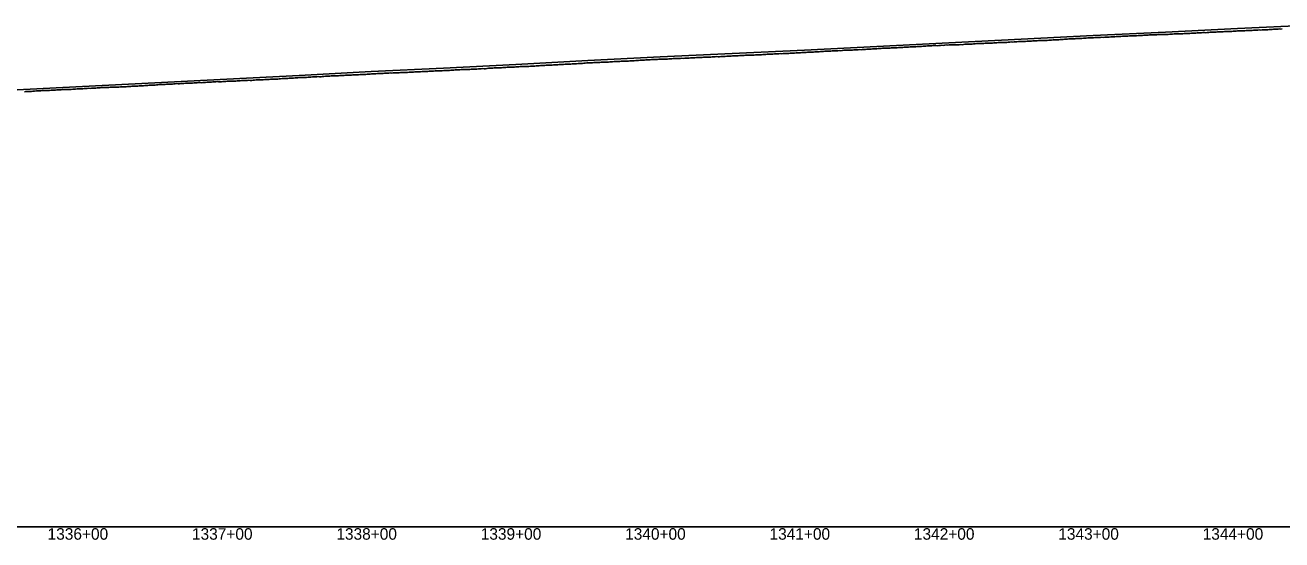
# Model space of a CAD drawing. Extents: x -3793 to 50787, y -1075 to 6138.
# Drawn here: x 20881 to 21751, y 2991 to 3348 of the extents above; entities that cross this region are included whole.
import ezdxf

# ---------------------------------------------------------------- set-up
doc = ezdxf.new("R2010")
doc.units = 0
for name, color, linetype in [('RD_DDB_Profile_EX', 7, 'Continuous'), ('RD_DDB_Profile_PR', 7, 'Continuous'), ('RD_DDB_StaTX', 7, 'Continuous'), ('RD_GPK_Profile_Cell', 7, 'Continuous')]:
    doc.layers.add(name, color=color, linetype=linetype)

msp = doc.modelspace()

# ---------------------------------------------------------------- linework, layer by layer
at = {"layer": 'RD_DDB_Profile_EX'}
for points in [[(21664.315919, 3340.96238), (21665.320879, 3341.00346), (21666.32562, 3341.055875), (21667.318767, 3341.05552), (21668.324873, 3341.128175), (21669.318025, 3341.16884), (21670.32276, 3341.199865), (21671.31729, 3341.20887), (21672.322032, 3341.225765), (21673.320539, 3341.26339), (21674.320023, 3341.305475), (21675.319928, 3341.370745), (21676.319407, 3341.51717), (21677.32417, 3341.543005), (21678.322894, 3341.605035), (21679.322376, 3341.569275), (21680.320887, 3341.647355), (21681.32042, 3341.648115), (21682.320404, 3341.675975), (21683.325181, 3341.74278), (21684.318498, 3341.829255), (21685.324712, 3341.859025), (21686.318042, 3341.817335), (21687.322801, 3341.865575), (21688.329024, 3341.935395), (21689.322424, 3341.97407), (21690.327216, 3342.039575), (21691.319369, 3341.967875), (21692.325636, 3342.18712), (21693.325209, 3342.247145), (21694.324783, 3342.23763), (21695.325848, 3342.359075), (21696.325431, 3342.40929), (21697.32506, 3342.428665), (21698.326178, 3342.31927), (21699.325807, 3342.52052), (21700.325436, 3342.57041), (21701.325065, 3342.648185), (21702.326182, 3342.7485), (21703.325811, 3342.75814), (21704.324192, 3342.7488), (21705.325364, 3342.71962), (21706.319827, 3342.89263), (21707.319517, 3342.911455), (21708.319206, 3342.960965), (21709.320374, 3342.989995), (21710.320064, 3343.008945), (21711.319754, 3343.17937), (21712.319675, 3343.18956), (21713.319647, 3343.178515), (21714.319618, 3343.168975), (21715.319589, 3343.19976), (21716.321036, 3343.19067), (21717.321007, 3343.4022), (21718.319724, 3343.451215), (21719.319695, 3343.439915), (21720.319677, 3343.580375), (21721.319709, 3343.620575), (21722.319742, 3343.610755), (21723.319775, 3343.681635), (21724.319807, 3343.710395), (21725.318588, 3343.710745), (21726.320092, 3343.88205), (21727.320125, 3343.872215), (21728.320168, 3343.879835), (21729.321183, 3343.973415), (21730.321278, 3344.0038), (21731.316114, 3344.06505), (21732.321166, 3344.12615), (21733.315996, 3344.11841), (21734.316091, 3344.17729), (21735.322389, 3344.33157), (21736.31864, 3344.224585), (21737.318802, 3344.35155), (21738.319879, 3344.40481), (21739.32004, 3344.4594), (21740.3137, 3344.42023), (21741.32009, 3344.461745), (21742.314942, 3344.603835), (21743.315103, 3344.55305), (21744.32151, 3344.617245), (21745.316423, 3344.72742), (21746.316648, 3344.776195), (21747.318005, 3344.72983), (21748.31823, 3344.778605), (21749.313128, 3344.970655), (21750.319608, 3344.93014), (21751.314501, 3344.990165)], [(21464.520975, 3330.98291), (21465.522482, 3331.036555), (21466.519488, 3331.056375), (21467.520997, 3331.191505), (21468.523892, 3331.185385), (21469.520148, 3331.209645), (21470.521687, 3331.26289), (21471.518056, 3331.363835), (21472.513796, 3331.419265), (21473.516121, 3331.46374), (21474.512005, 3331.55614), (21475.508559, 3331.57364), (21476.518173, 3331.536715), (21477.514056, 3331.624935), (21478.515857, 3331.62775), (21479.511744, 3331.636655), (21480.508863, 3331.82518), (21481.510888, 3331.885625), (21482.50699, 3331.88607), (21483.503596, 3331.93277), (21484.505636, 3331.989075), (21485.509701, 3332.04077), (21486.505803, 3332.08731), (21487.508347, 3332.136075), (21488.504522, 3332.19021), (21489.506698, 3332.288925), (21490.503498, 3332.29289), (21491.499709, 3332.34335), (21492.502479, 3332.441955), (21493.506066, 3332.489895), (21494.502282, 3332.59036), (21495.505068, 3332.685465), (21496.500897, 3332.642815), (21497.497901, 3332.685585), (21498.500353, 3332.74133), (21499.497348, 3332.841245), (21500.499812, 3332.87965), (21501.496799, 3332.882995), (21502.500613, 3333.026765), (21503.503636, 3333.072055), (21504.500149, 3333.07204), (21505.502411, 3333.18761), (21506.499606, 3333.237145), (21507.502326, 3333.239035), (21508.499516, 3333.291945), (21509.428604, 3333.384595), (21510.492045, 3333.4297), (21511.423633, 3333.42905), (21512.492024, 3333.366475), (21513.488483, 3333.54319), (21514.49145, 3333.59149), (21515.488831, 3333.64706), (21516.491802, 3333.59216), (21517.48918, 3333.77531), (21518.492156, 3333.842825), (21519.48953, 3333.83879), (21520.492579, 3333.84964), (21521.490165, 3333.873095), (21522.492951, 3333.874265), (21523.490531, 3333.891895), (21524.493732, 3333.989885), (21525.490812, 3334.038815), (21526.494596, 3334.048925), (21527.492178, 3334.000965), (21528.49553, 3334.09206), (21529.493415, 3334.046585), (21530.496905, 3334.096985), (21531.494283, 3334.37571), (21532.498283, 3334.372705), (21533.495662, 3334.44058), (21534.499574, 3334.387845), (21535.497481, 3334.3426), (21536.494939, 3334.53059), (21537.499158, 3334.67017), (21538.496763, 3334.68169), (21539.500435, 3334.77129), (21540.4917, 3334.81501), (21541.495375, 3334.768515), (21542.492991, 3334.866105), (21543.497215, 3334.93708), (21544.494904, 3334.984925), (21545.499351, 3335.038), (21546.497669, 3335.13215), (21547.501536, 3335.07812), (21548.499972, 3335.079195), (21549.503827, 3335.140215), (21550.501668, 3335.18417), (21551.506123, 3335.279755), (21552.504041, 3335.403545), (21553.50861, 3335.452925), (21554.507318, 3335.515715), (21555.511358, 3335.51088), (21556.508764, 3335.558635), (21557.51281, 3335.60784), (21558.503603, 3335.65768), (21559.508826, 3335.68137), (21560.505646, 3335.67898), (21561.509924, 3335.72388), (21562.507539, 3335.913105), (21563.51182, 3335.957865), (21564.503492, 3335.9152)], [(21564.503492, 3335.9152), (21565.507772, 3335.964045), (21566.505262, 3336.06589), (21567.509546, 3336.12293), (21568.507109, 3336.2124), (21569.511505, 3336.211265), (21570.502638, 3336.24848), (21571.507684, 3336.288695), (21572.504747, 3336.31522), (21573.426941, 3336.268105), (21574.506856, 3336.46965), (21575.511246, 3336.47269), (21576.502461, 3336.459745), (21577.507739, 3336.52467), (21578.428057, 3336.66055), (21579.509647, 3336.711975), (21580.514917, 3336.72295), (21581.51222, 3336.76156), (21582.424951, 3336.8492), (21583.508874, 3336.90898), (21584.427273, 3336.95298), (21585.511078, 3336.962605), (21586.516014, 3336.97345), (21587.513553, 3337.06993), (21588.423467, 3337.066225), (21589.510675, 3337.17577), (21590.425783, 3337.17414), (21591.513, 3337.26607), (21592.518573, 3337.3095), (21593.510449, 3337.371745), (21594.422671, 3337.415185), (21595.513949, 3337.420095), (21596.424988, 3337.463475), (21597.516702, 3337.563995), (21598.522423, 3337.742755), (21599.514327, 3337.69599), (21600.421888, 3337.78396), (21601.518141, 3337.883835), (21602.424208, 3337.926215), (21603.521317, 3338.0012), (21604.527268, 3338.043555), (21605.519438, 3338.08153), (21606.524575, 3338.123805), (21607.530524, 3338.199795), (21608.423452, 3338.289315), (21609.526842, 3338.38902), (21610.533024, 3338.37973), (21611.531256, 3338.42946), (21612.427437, 3338.425885), (21613.535671, 3338.508075), (21614.533903, 3338.61333), (21615.539198, 3338.65477), (21616.532642, 3338.696185), (21617.423168, 3338.736945), (21618.421271, 3338.74783), (21619.535084, 3338.70872), (21620.422887, 3338.74965), (21621.421922, 3338.93161), (21622.419301, 3338.98134), (21623.42374, 3339.04003), (21624.421844, 3339.0393), (21625.424578, 3339.13589), (21626.423649, 3339.22289), (21627.421753, 3339.152645), (21628.426201, 3339.18068), (21629.423536, 3339.317485), (21630.548559, 3339.32291), (21631.426082, 3339.319195), (21632.552733, 3339.487875), (21633.420967, 3339.52563), (21634.420125, 3339.54447), (21635.417423, 3339.5436), (21636.421898, 3339.75646), (21637.42001, 3339.705035), (21638.554672, 3339.724665), (21639.421756, 3339.80717), (21640.560266, 3339.89879), (21641.424352, 3339.894525), (21642.421594, 3339.93603), (21643.564209, 3340.034265), (21644.424187, 3340.02992), (21645.568969, 3340.10797), (21646.42588, 3340.14668), (21647.425172, 3340.187835), (21648.573858, 3340.18648), (21649.579834, 3340.20479), (21650.418298, 3340.28584), (21651.417659, 3340.376325), (21652.419984, 3340.45629), (21653.579011, 3340.460085), (21654.422634, 3340.45643), (21655.421047, 3340.622755), (21656.419173, 3340.66242), (21657.423727, 3340.716205), (21658.420832, 3340.747505), (21659.418957, 3340.79499), (21660.42351, 3340.81615), (21661.421638, 3340.80518), (21662.425126, 3340.8689), (21663.434589, 3340.89002), (21664.315919, 3340.96238)], [(21264.536355, 3320.968435), (21265.538465, 3321.02047), (21266.537838, 3321.077755), (21267.538618, 3321.17516), (21268.5322, 3321.23001), (21269.532345, 3321.382035), (21270.532346, 3321.4346), (21271.532485, 3321.44598), (21272.531957, 3321.45266), (21273.532874, 3321.5862), (21274.526646, 3321.694905), (21275.527548, 3321.69676), (21276.527156, 3321.70311), (21277.528038, 3321.71371), (21278.527658, 3321.802435), (21279.528521, 3321.904315), (21280.522361, 3321.995185), (21281.522731, 3322.051285), (21282.52323, 3322.0526), (21283.523065, 3322.012515), (21284.524093, 3322.059855), (21285.523939, 3322.1114), (21286.524951, 3322.17098), (21287.518923, 3322.21212), (21288.51999, 3322.31752), (21289.520039, 3322.31865), (21290.520601, 3322.36604), (21291.521284, 3322.420885), (21292.521349, 3322.4759), (21293.516637, 3322.566905), (21294.516696, 3322.6336), (21295.517867, 3322.68461), (21296.517999, 3322.727905), (21297.51936, 3322.72861), (21298.519633, 3322.73312), (21299.514493, 3322.774205), (21300.515368, 3322.828535), (21301.516121, 3322.975695), (21302.516993, 3322.979985), (21303.51727, 3323.08073), (21304.518683, 3323.13503), (21305.51327, 3323.183175), (21306.514825, 3323.279735), (21307.515301, 3323.283845), (21308.516255, 3323.29184), (21309.511326, 3323.36757), (21310.512279, 3323.460635), (21311.52, 3323.53134), (21312.521026, 3323.535565), (21313.522187, 3323.63191), (21314.517461, 3323.679875), (21315.518622, 3323.680035), (21316.51929, 3323.82614), (21317.520451, 3323.87244), (21318.521613, 3323.87647), (21319.516894, 3323.9283), (21320.518122, 3324.020485), (21321.519489, 3323.978125), (21322.520856, 3323.96216), (21323.522223, 3324.05403), (21324.516575, 3324.125345), (21325.517941, 3324.109025), (21326.519307, 3324.22089), (21327.520673, 3324.27067), (21328.522108, 3324.274375), (21329.517821, 3324.371625), (21330.519395, 3324.471045), (21331.520968, 3324.516285), (21332.529836, 3324.512995), (21333.525018, 3324.555585), (21334.526588, 3324.600575), (21335.528159, 3324.61759), (21336.5298, 3324.56691), (21337.530867, 3324.661775), (21338.52682, 3324.749575), (21339.528596, 3324.79398), (21340.530371, 3324.79756), (21341.524329, 3324.858215), (21342.526106, 3324.89806), (21343.52645, 3324.95657), (21344.528298, 3325.059975), (21345.530284, 3325.06777), (21346.52502, 3325.118965), (21347.532102, 3325.165495), (21348.526831, 3325.257855), (21349.528818, 3325.26097), (21350.523541, 3325.321145), (21351.525535, 3325.315415), (21352.52543, 3325.36451), (21353.527628, 3325.41723), (21354.52255, 3325.42252), (21355.524756, 3325.47092), (21356.525485, 3325.57382), (21357.527693, 3325.61781), (21358.529189, 3325.661945), (21359.524115, 3325.771715), (21360.526395, 3325.674475), (21361.527335, 3325.67694), (21362.529758, 3325.86166), (21363.524182, 3325.9036), (21364.526605, 3325.923885)], [(21364.526605, 3325.923885), (21365.521746, 3325.924385), (21366.529967, 3326.06549), (21367.525105, 3326.016025), (21368.527615, 3326.08201), (21369.522249, 3326.21881), (21370.530682, 3326.27306), (21371.526042, 3326.305105), (21372.528697, 3326.32096), (21373.531353, 3326.323395), (21374.525986, 3326.369105), (21375.5344, 3326.459455), (21376.52986, 3326.518855), (21377.532736, 3326.56147), (21378.528354, 3326.656485), (21379.536205, 3326.70128), (21380.530897, 3326.75186), (21381.533599, 3326.76892), (21382.534816, 3326.82107), (21383.530273, 3326.81656), (21384.530959, 3326.82786), (21385.533113, 3326.906685), (21386.528786, 3326.947045), (21387.530225, 3326.99919), (21388.525891, 3327.01325), (21389.533823, 3327.10825), (21390.528885, 3327.10795), (21391.530337, 3327.25061), (21392.526071, 3327.30039), (21393.528433, 3327.30226), (21394.530103, 3327.399225), (21395.525983, 3327.439305), (21396.527646, 3327.395815), (21397.530153, 3327.44232), (21398.531072, 3327.539675), (21399.52695, 3327.6081), (21400.528697, 3327.650225), (21401.53201, 3327.646705), (21402.527345, 3327.800955), (21403.528624, 3327.852025), (21404.52472, 3327.81081), (21405.53381, 3327.954765), (21406.52914, 3328.00425), (21407.531038, 3328.000675), (21408.527212, 3327.999745), (21409.530721, 3328.055965), (21410.532194, 3328.111545), (21411.52773, 3328.25081), (21412.529843, 3328.296745), (21413.533325, 3328.282935), (21414.535439, 3328.3339), (21415.531776, 3328.47761), (21416.532511, 3328.47852), (21417.536179, 3328.52411), (21418.532737, 3328.572475), (21419.534394, 3328.57802), (21420.530958, 3328.586955), (21421.533285, 3328.55846), (21422.535612, 3328.838035), (21423.537268, 3328.877905), (21424.532552, 3328.910545), (21425.53428, 3328.77131), (21426.536821, 3328.831715), (21427.531577, 3329.07933), (21428.528329, 3329.082365), (21429.530869, 3329.092705), (21430.526254, 3329.11536), (21431.528152, 3329.305345), (21432.530767, 3329.355395), (21433.533521, 3329.40023), (21434.529105, 3329.48777), (21435.530444, 3329.497475), (21436.533198, 3329.54729), (21437.52878, 3329.64481), (21438.525738, 3329.642495), (21439.527859, 3329.69701), (21440.523507, 3329.744395), (21441.52648, 3329.79383), (21442.529454, 3329.843265), (21443.531795, 3329.842465), (21444.526806, 3329.944835), (21445.529777, 3329.90887), (21446.532749, 3329.96324), (21447.527907, 3330.150385), (21448.52516, 3330.15255), (21449.528353, 3330.19672), (21450.52357, 3330.20354), (21451.525982, 3330.193115), (21452.52902, 3330.242695), (21453.532208, 3330.301645), (21454.527437, 3330.448625), (21455.530475, 3330.43842), (21456.532957, 3330.57285), (21457.529187, 3330.593855), (21458.526004, 3330.640725), (21459.529256, 3330.599945), (21460.524706, 3330.776685), (21461.527316, 3330.78554), (21462.53, 3330.79903), (21463.52545, 3330.89094), (21464.520975, 3330.98291)], [(21164.53154, 3315.853), (21165.537851, 3315.898135), (21166.536949, 3315.85864), (21167.53017, 3315.966705), (21168.529318, 3315.876745), (21169.535821, 3315.975845), (21170.535096, 3316.115055), (21171.528485, 3316.12675), (21172.527115, 3316.17033), (21173.533622, 3316.21529), (21174.532906, 3316.229005), (21175.532191, 3316.40657), (21176.52562, 3316.45174), (21177.532309, 3316.462355), (21178.53177, 3316.517645), (21179.531231, 3316.618885), (21180.524776, 3316.57589), (21181.531464, 3316.5827), (21182.530926, 3316.81375), (21183.530388, 3316.765025), (21184.523989, 3316.809865), (21185.530852, 3316.858035), (21186.530491, 3316.871035), (21187.530129, 3316.86787), (21188.523852, 3316.908415), (21189.530708, 3317.048395), (21190.530347, 3317.073785), (21191.529986, 3317.074595), (21192.529683, 3317.125285), (21193.529499, 3317.18967), (21194.529314, 3317.26231), (21195.529129, 3317.352795), (21196.528945, 3317.39938), (21197.529268, 3317.465935), (21198.529081, 3317.40465), (21199.528894, 3317.409115), (21200.528766, 3317.597805), (21201.528758, 3317.68625), (21202.52875, 3317.678615), (21203.528742, 3317.72488), (21204.528233, 3317.825405), (21205.528226, 3317.91774), (21206.528218, 3317.96398), (21207.528211, 3318.010225), (21208.528873, 3318.009985), (21209.528543, 3318.01731), (21210.528714, 3318.07096), (21211.528884, 3318.17071), (21212.529055, 3318.166535), (21213.529845, 3318.258165), (21214.529509, 3318.39978), (21215.52968, 3318.50345), (21216.529911, 3318.507), (21217.53089, 3318.46807), (21218.531244, 3318.52146), (21219.531598, 3318.56278), (21220.524192, 3318.710655), (21221.524546, 3318.71799), (21222.525535, 3318.805055), (21223.525893, 3318.85437), (21224.526311, 3318.865755), (21225.526327, 3318.95224), (21226.526865, 3318.99701), (21227.528061, 3318.962305), (21228.534486, 3318.9594), (21229.535026, 3319.05003), (21230.527801, 3319.159835), (21231.528341, 3319.212945), (21232.529605, 3319.211565), (21233.530337, 3319.2517), (21234.529699, 3319.34303), (21235.529896, 3319.399545), (21236.530624, 3319.44802), (21237.531352, 3319.55929), (21238.525394, 3319.55232), (21239.52546, 3319.61386), (21240.532663, 3319.710545), (21241.532909, 3319.804745), (21242.5266, 3319.809895), (21243.528072, 3319.85833), (21244.528313, 3319.90681), (21245.535089, 3319.95728), (21246.535874, 3320.088515), (21247.52958, 3320.13515), (21248.530432, 3320.14665), (21249.531539, 3320.189935), (21250.531935, 3320.27437), (21251.532265, 3320.32341), (21252.532665, 3320.39796), (21253.533762, 3320.44122), (21254.535449, 3320.475405), (21255.528654, 3320.47626), (21256.535653, 3320.571625), (21257.536802, 3320.628505), (21258.538085, 3320.630405), (21259.532083, 3320.695135), (21260.533375, 3320.878325), (21261.533904, 3320.83557), (21262.541615, 3320.885485), (21263.542895, 3320.97308), (21264.536355, 3320.968435)], [(20964.581912, 3305.77126), (20965.58447, 3305.858175), (20966.583459, 3305.908605), (20967.586891, 3306.011925), (20968.58592, 3306.00845), (20969.57714, 3305.974035), (20970.580938, 3306.0821), (20971.579023, 3306.169525), (20972.583642, 3306.346), (20973.574817, 3306.398855), (20974.578436, 3306.395285), (20975.57652, 3306.40188), (20976.57564, 3306.52656), (20977.579429, 3306.528545), (20978.57072, 3306.60656), (20979.574525, 3306.71481), (20980.572769, 3306.6969), (20981.571961, 3306.74655), (20982.575771, 3306.79037), (20983.567023, 3306.84251), (20984.570908, 3306.955875), (20985.570044, 3307.050045), (20986.568453, 3307.020845), (20987.573358, 3306.939575), (20988.564731, 3307.09714), (20989.568732, 3307.10957), (20990.567142, 3307.20917), (20991.571157, 3307.322335), (20992.570507, 3307.3215), (20993.569083, 3307.37073), (20994.567659, 3307.425585), (20995.564778, 3307.4796), (20996.563355, 3307.439895), (20997.561932, 3307.578105), (20998.561396, 3307.627045), (20999.56557, 3307.59515), (21000.564905, 3307.77796), (21001.563656, 3307.776835), (21002.562407, 3307.69257), (21003.567634, 3307.74331), (21004.566386, 3307.95849), (21005.565138, 3307.968585), (21006.56389, 3308.017415), (21007.568216, 3308.11859), (21008.567023, 3308.16296), (21009.566664, 3308.162015), (21010.571155, 3308.256865), (21011.570799, 3308.31741), (21012.568798, 3308.31073), (21013.560681, 3308.44996), (21014.565892, 3308.36231), (21015.564815, 3308.361135), (21016.563799, 3308.40402), (21017.563635, 3308.440955), (21018.568279, 3308.597145), (21019.56643, 3308.59584), (21020.56627, 3308.682545), (21021.565364, 3308.692925), (21022.56999, 3308.675125), (21023.56837, 3308.68401), (21024.567527, 3308.87618), (21025.566059, 3308.828785), (21026.564388, 3308.86504), (21027.569196, 3308.93291), (21028.567736, 3309.0678), (21029.567008, 3309.059565), (21030.564794, 3309.20627), (21031.564814, 3309.21009), (21032.569689, 3309.2218), (21033.562112, 3309.23949), (21034.566899, 3309.283755), (21035.564857, 3309.406325), (21036.56431, 3309.333245), (21037.570045, 3309.34506), (21038.562471, 3309.527045), (21039.567457, 3309.526655), (21040.567736, 3309.624295), (21041.564906, 3309.72025), (21042.57082, 3309.775775), (21043.563224, 3309.807875), (21044.568179, 3309.7957), (21045.568366, 3309.805555), (21046.565336, 3309.882315), (21047.564755, 3309.974085), (21048.562758, 3309.990205), (21049.568645, 3310.039945), (21050.568234, 3310.11729), (21051.565398, 3310.163505), (21052.565738, 3310.17326), (21053.570851, 3310.241105), (21054.568987, 3310.268545), (21055.567124, 3310.22043), (21056.565129, 3310.310985), (21057.563441, 3310.46846), (21058.561752, 3310.520025), (21059.560791, 3310.53912), (21060.559096, 3310.623445), (21061.557401, 3310.641945), (21062.560444, 3310.673585), (21063.559455, 3310.80912), (21064.557829, 3310.893185)], [(21064.557829, 3310.893185), (21065.556316, 3310.894295), (21066.555477, 3310.940335), (21067.553121, 3310.986495), (21068.551609, 3311.077205), (21069.550098, 3311.138865), (21070.549239, 3311.20576), (21071.553403, 3311.2685), (21072.551157, 3311.30506), (21073.550454, 3311.29114), (21074.549904, 3311.306535), (21075.547941, 3311.352135), (21076.546605, 3311.538215), (21077.545269, 3311.634205), (21078.544704, 3311.629945), (21079.543363, 3311.680865), (21080.547799, 3311.75312), (21081.546638, 3311.829945), (21082.546227, 3311.83487), (21083.544469, 3311.899245), (21084.543307, 3311.849705), (21085.542146, 3311.89548), (21086.541727, 3312.090995), (21087.540563, 3312.091485), (21088.539459, 3312.155795), (21089.544938, 3312.248695), (21090.551177, 3312.246035), (21091.550193, 3312.291445), (21092.548619, 3312.37726), (21093.548378, 3312.431705), (21094.547394, 3312.45982), (21095.54641, 3312.50989), (21096.545486, 3312.559835), (21097.545428, 3312.55459), (21098.55035, 3312.6473), (21099.549546, 3312.74697), (21100.548741, 3312.75129), (21101.548091, 3312.795785), (21102.547287, 3312.84077), (21103.546483, 3312.926355), (21104.546492, 3312.980225), (21105.545873, 3312.9889), (21106.545254, 3313.042905), (21107.550345, 3313.135175), (21108.550479, 3313.14831), (21109.549102, 3313.14788), (21110.549082, 3313.18311), (21111.547701, 3313.273075), (21112.547747, 3313.39159), (21113.546541, 3313.38592), (21114.545941, 3313.390165), (21115.546115, 3313.353905), (21116.550612, 3313.46014), (21117.550779, 3313.554525), (21118.550177, 3313.699135), (21119.548955, 3313.74347), (21120.549191, 3313.822815), (21121.548766, 3313.83167), (21122.548501, 3313.83511), (21123.548073, 3313.87411), (21124.547644, 3313.978165), (21125.553078, 3313.984055), (21126.552643, 3313.99323), (21127.545235, 3314.004375), (21128.550578, 3314.18056), (21129.54318, 3314.217105), (21130.548809, 3314.24718), (21131.547137, 3314.295805), (21132.547659, 3314.394215), (21133.545368, 3314.44753), (21134.54512, 3314.315435), (21135.544197, 3314.454195), (21136.543414, 3314.497805), (21137.542665, 3314.6507), (21138.542008, 3314.629855), (21139.540519, 3314.62879), (21140.546958, 3314.688365), (21141.539112, 3314.78909), (21142.545551, 3314.848585), (21143.537562, 3314.858885), (21144.543344, 3314.81837), (21145.536255, 3314.818835), (21146.542161, 3315.000915), (21147.535643, 3315.047175), (21148.541553, 3315.06082), (21149.540255, 3315.06348), (21150.54037, 3315.20253), (21151.539076, 3315.25097), (21152.538546, 3315.235565), (21153.537446, 3315.28829), (21154.537725, 3315.344365), (21155.536627, 3315.39693), (21156.536905, 3315.50762), (21157.535809, 3315.55121), (21158.541916, 3315.533445), (21159.53499, 3315.579215), (21160.534505, 3315.65368), (21161.540804, 3315.65738), (21162.539218, 3315.70964), (21163.532452, 3315.805125), (21164.53154, 3315.853)], [(20880.228983, 3301.47051), (20881.003659, 3301.63316), (20882.001564, 3301.668775), (20883.006137, 3301.713065), (20884.004043, 3301.719), (20885.007576, 3301.700195), (20886.005479, 3301.785735), (20887.003396, 3301.846475), (20888.586821, 3302.02894), (20889.584658, 3301.982025), (20890.588271, 3301.996225), (20891.585882, 3302.186905), (20892.583985, 3302.253235), (20893.580756, 3302.26366), (20894.584395, 3302.27121), (20895.581172, 3302.26256), (20896.585862, 3302.406865), (20897.578003, 3302.408005), (20898.581808, 3302.446315), (20899.578704, 3302.493445), (20900.582526, 3302.644175), (20901.579428, 3302.65346), (20902.578441, 3302.708155), (20903.576258, 3302.76688), (20904.58015, 3302.790985), (20905.576994, 3302.793875), (20906.581001, 3302.96529), (20907.573158, 3302.971855), (20908.576988, 3303.03992), (20909.574008, 3303.086755), (20910.570848, 3303.03987), (20911.575585, 3303.07943), (20912.567023, 3303.101785), (20913.571045, 3303.135835), (20914.568888, 3303.272255), (20915.572247, 3303.32253), (20916.564444, 3303.37299), (20917.569332, 3303.41253), (20918.565644, 3303.420845), (20919.564888, 3303.518645), (20920.56983, 3303.513435), (20921.567708, 3303.65538), (20922.572751, 3303.655225), (20923.571299, 3303.73092), (20924.568617, 3303.838935), (20925.568031, 3303.79145), (20926.572208, 3303.82455), (20927.570925, 3303.94389), (20928.575144, 3303.90508), (20929.574716, 3303.979505), (20930.579195, 3304.089875), (20931.570888, 3304.13988), (20932.570486, 3304.219365), (20933.574773, 3304.27489), (20934.573638, 3304.282885), (20935.578836, 3304.3264), (20936.577569, 3304.41739), (20937.575215, 3304.424845), (20938.574047, 3304.4655), (20939.579398, 3304.51441), (20940.578414, 3304.604075), (20941.582793, 3304.63489), (20942.582587, 3304.63071), (20943.58005, 3304.626665), (20944.578123, 3304.65414), (20945.578086, 3304.6935), (20946.582575, 3304.85525), (20947.582551, 3304.938055), (20948.587018, 3304.93693), (20949.587009, 3304.88264), (20950.583787, 3304.88409), (20951.583787, 3305.052785), (20952.588276, 3305.02853), (20953.588444, 3305.05833), (20954.593006, 3305.23614), (20955.592292, 3305.274185), (20956.590074, 3305.28258), (20957.590271, 3305.30674), (20958.594792, 3305.41263), (20959.585827, 3305.544935), (20960.589337, 3305.5336), (20961.587272, 3305.60654), (20962.591776, 3305.63058), (20963.58971, 3305.681495), (20964.581912, 3305.77126)]]:
    msp.add_lwpolyline(points, dxfattribs=at)
at = {"layer": 'RD_DDB_Profile_PR'}
for points in [[(20920.37, 3305.1145), (20970.37, 3307.659), (21020.37, 3310.265), (21070.37, 3312.7935), (21120.37, 3315.4085), (21170.37, 3317.6915), (21220.37, 3320.287), (21270.37, 3323.026), (21320.37, 3325.6065), (21370.37, 3327.864), (21420.37, 3330.1855), (21470.37, 3332.8545), (21520.37, 3335.4485), (21570.37, 3337.8435), (21620.37, 3340.347), (21670.37, 3342.8005), (21720.37, 3345.182), (21770.37, 3347.6195)], [(20020.37, 3275.3065), (20070.37, 3274.435), (20120.37, 3273.9565), (20170.37, 3185.462), (20220.37, 3143.8605), (20270.37, 3140.092), (20320.37, 3172.468), (20370.37, 3173.5475), (20420.37, 3169.518), (20470.37, 3175.445), (20520.37, 3255.7545), (20570.37, 3287.3435), (20620.37, 3290.2925), (20670.37, 3293.003), (20720.37, 3295.3645), (20770.37, 3297.8245), (20820.37, 3299.6875), (20870.37, 3302.548), (20920.37, 3305.1145)]]:
    msp.add_lwpolyline(points, dxfattribs=at)
at = {"layer": 'RD_GPK_Profile_Cell'}
msp.add_line((1000, 3000), (46549.603806, 3000), dxfattribs=at)

# ---------------------------------------------------------------- texts
at = {"layer": 'RD_DDB_StaTX'}
for s, p in [('1336+00', (20896.161484, 2991)), ('1336+00', (20896.165471, 2991)), ('1337+00', (20996.161484, 2991)), ('1337+00', (20996.165471, 2991)), ('1338+00', (21096.161484, 2991)), ('1338+00', (21096.165471, 2991)), ('1339+00', (21196.161484, 2991)), ('1339+00', (21196.165471, 2991)), ('1340+00', (21296.161484, 2991)), ('1340+00', (21296.165471, 2991)), ('1341+00', (21396.161484, 2991)), ('1341+00', (21396.165471, 2991)), ('1342+00', (21496.161484, 2991)), ('1342+00', (21496.165471, 2991)), ('1343+00', (21596.161484, 2991)), ('1343+00', (21596.165471, 2991)), ('1344+00', (21696.161484, 2991)), ('1344+00', (21696.165471, 2991))]:
    msp.add_text(s, height=8, dxfattribs=at).set_placement(p)

doc.saveas('drawing.dxf')
